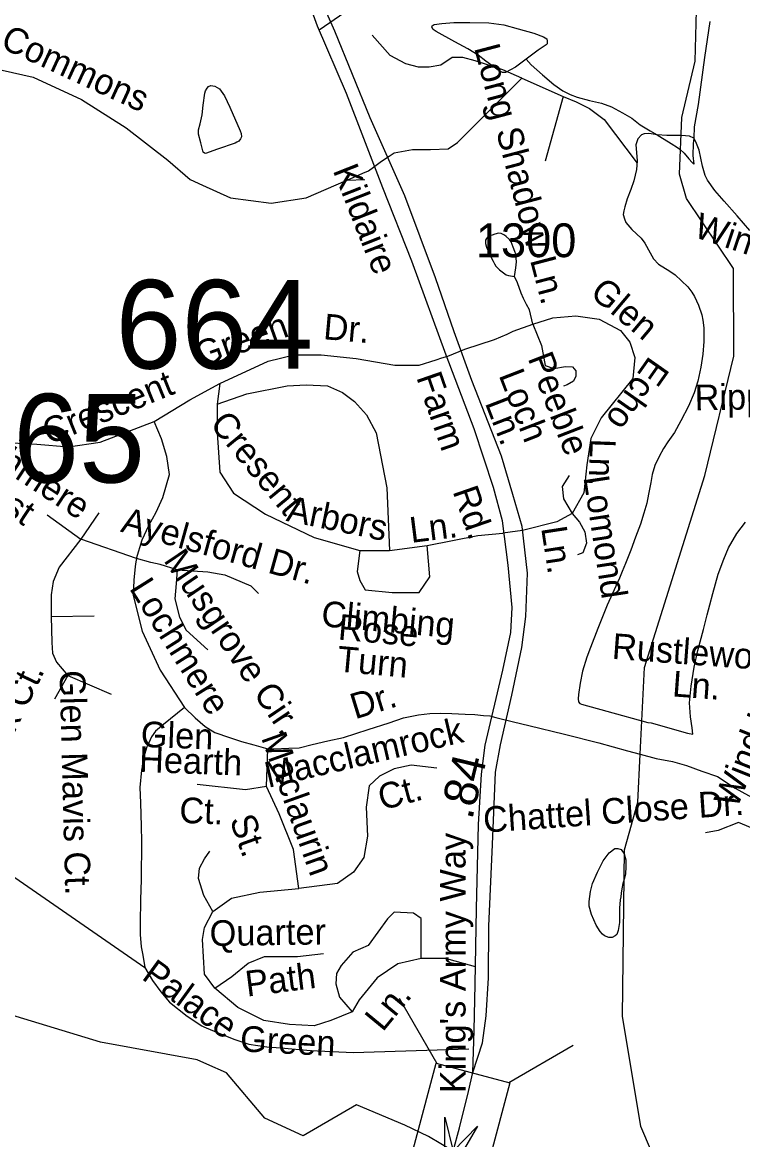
# Model space of a CAD drawing. Extents: x 2001466 to 2224147, y 644118 to 847247.
# Drawn here: x 2064366 to 2067032, y 718848 to 722982 of the extents above; entities that cross this region are included whole.
import ezdxf

# ---------------------------------------------------------------- set-up
doc = ezdxf.new("R2010")
doc.units = 0
for name, color, linetype in [('Exist Hydrographic Creek Single Shore', 7, 'Continuous'), ('Exist Hydrographic Misc Water Feature', 7, 'Continuous'), ('Exist Road Non-System Type 51', 7, 'Continuous'), ('Exist Road Non-System Type 51 Label', 7, 'Continuous'), ('Exist Road Primary Interstate Structure Cantilever Sign Number Label', 7, 'Continuous'), ('Exist Road Secondary Mileage Hundredths English Label', 7, 'Continuous'), ('Exist Road Secondary Structure Standard Bridge Attributed CELL', 7, 'Continuous'), ('Exist Road Secondary Structure Standard Bridge CELL', 7, 'Continuous'), ('Exist Road Secondary Structure Standard Bridge Number Label', 7, 'Continuous'), ('Exist Road Secondary Type 51 Attributed', 7, 'Continuous'), ('Exist Road Secondary Type 51 Label', 7, 'Continuous'), ('Exist Road Secondary Type 51 Number Label', 7, 'Continuous')]:
    doc.layers.add(name, color=color, linetype=linetype)

msp = doc.modelspace()

# ---------------------------------------------------------------- linework, layer by layer
at = {"layer": 'Exist Hydrographic Creek Single Shore'}
for points in [[(2065048.6, 719127), (2065012.7, 719142.8), (2064654.9, 719209.2), (2063587.8, 719532.8), (2063187.7, 719747.7), (2063087.9, 719756.3)], [(2065602.6, 718976.2), (2065405.8, 718862.5), (2065263.7, 718927.8), (2065121.8, 719094.7), (2065048.6, 719127)], [(2066963.8, 718505.9), (2066938.7, 718430.9), (2066797.7, 718322.3), (2066697.8, 718337.4), (2066347.8, 718571), (2066134, 718691.1), (2065960.3, 718805.3), (2065868.9, 718859.9), (2065782, 718901.1), (2065602.6, 718976.2)]]:
    msp.add_lwpolyline(points, dxfattribs=at)
at = {"layer": 'Exist Hydrographic Misc Water Feature'}
for points in [[(2066653.3, 720274.4), (2066668.9, 720595.3), (2066891.8, 721306), (2066999.8, 721746.7), (2066998.8, 722071.5), (2066823.9, 722331), (2066798.9, 722420.1), (2066806.9, 722629.9), (2066855.9, 722838.8), (2066863.9, 723120.8), (2066896.9, 723238.3), (2066844.8, 724453.3), (2066754.6, 724812.6)], [(2066230.7, 722846.4), (2066190.9, 722816.4), (2066154.8, 722796.3), (2066142.9, 722796.4), (2066131.2, 722802.3), (2066081, 722838.3), (2066052.9, 722860.4), (2066015.2, 722884), (2065966.8, 722910), (2065897.1, 722948.1), (2065886.8, 722955.8), (2065881.1, 722963.9), (2065882.9, 722969.8), (2065890.7, 722973.8), (2065918.6, 722978.1), (2065962.7, 722982), (2066022.6, 722982.2), (2066092.9, 722980.1), (2066148.5, 722972.5), (2066200.6, 722958.5), (2066258.8, 722942.8), (2066295.1, 722928.8), (2066307, 722920.9), (2066309, 722912.9), (2066309, 722902.7), (2066304.9, 722898.9), (2066274.8, 722878.7), (2066230.7, 722846.4)], [(2066910.6, 722985.9), (2066891, 722851.8), (2066867, 722677.8), (2066853.2, 722595.9), (2066851.4, 722553.6)], [(2066230.7, 722846.4), (2066248.7, 722824.6), (2066291.2, 722788.6), (2066333.2, 722752.6), (2066367.1, 722728.8), (2066393.3, 722714.7), (2066419.3, 722705.1), (2066465.3, 722693.3), (2066509.2, 722682.9), (2066547.1, 722669.1), (2066587.3, 722647.2), (2066621.3, 722627.4), (2066653.1, 722603.5), (2066689.4, 722581.4), (2066715.2, 722565.7)], [(2065087.9, 722512.7), (2065044.1, 722496.6), (2065040.2, 722498.4), (2065035.7, 722502.3), (2065026, 722536.2), (2065017.8, 722568.3), (2065017.8, 722584.5), (2065023.6, 722606.4), (2065031.5, 722640.5), (2065035.2, 722676.4), (2065041.8, 722720.4), (2065043.4, 722728.3), (2065049.4, 722738.3), (2065055.1, 722744.4), (2065063.5, 722748.4), (2065077.7, 722746.6), (2065095.5, 722736.6), (2065113.6, 722710.3), (2065133.5, 722668.4), (2065171.6, 722580.7), (2065175.9, 722570.7), (2065177.5, 722558.7), (2065173.9, 722550.7), (2065167.7, 722542.7), (2065159.9, 722538.6), (2065153.8, 722534.7), (2065087.9, 722512.7)], [(2066715.2, 722565.7), (2066693.3, 722569.4), (2066683.4, 722571.3), (2066667.5, 722569.3), (2066657.4, 722565.6), (2066643.7, 722551.4), (2066637.3, 722529.3), (2066641.8, 722471.4), (2066639.4, 722437.2), (2066629.9, 722395.3), (2066617.8, 722363.5), (2066604.1, 722329.4), (2066596.1, 722299.4), (2066592, 722285.4), (2066590.1, 722271.5), (2066594.3, 722255.5), (2066600, 722241.2), (2066622.1, 722215.6), (2066656.2, 722183.6), (2066670.3, 722165.7), (2066690.2, 722129.4), (2066702.3, 722107.7), (2066720.2, 722087.5), (2066762.6, 722061.6), (2066782.3, 722047.7), (2066806.3, 722025.8), (2066828.6, 722003.8), (2066844.4, 721983.9), (2066854.5, 721967.8), (2066868.4, 721936.1), (2066880.5, 721900.2), (2066884.4, 721880.1), (2066888.3, 721851.9), (2066888.9, 721801.9), (2066884.6, 721753.9), (2066877.2, 721706), (2066866.8, 721654), (2066853, 721611.9), (2066831.5, 721562), (2066803.4, 721507.8), (2066779.4, 721464), (2066755.4, 721429.9), (2066739.6, 721405.9), (2066723.4, 721375.9), (2066707.6, 721341.9), (2066697.6, 721309.7), (2066691.9, 721279.8), (2066684.1, 721235.9), (2066677.7, 721203.6), (2066666, 721165.6), (2066653.7, 721125.7), (2066636.1, 721077.7), (2066618.2, 721029.7), (2066598.4, 720979.5), (2066586.3, 720949.7), (2066576.2, 720925.7), (2066530.7, 720825.5), (2066496.6, 720739.4), (2066469, 720669.4), (2066454.8, 720633.4), (2066439, 720581.5), (2066431.2, 720537.6), (2066425.1, 720495.6), (2066423.2, 720479.2), (2066425.1, 720467.6), (2066429.6, 720461.6), (2066435.1, 720459.5), (2066529, 720433.5), (2066681.4, 720391.7)], [(2066851.4, 722553.6), (2066835.4, 722561.7), (2066805.5, 722563.8), (2066751.5, 722563.5), (2066715.2, 722565.7)], [(2066715.2, 722565.7), (2066725.3, 722559.7), (2066767.7, 722533.4), (2066791.3, 722519.7), (2066799.7, 722513.6), (2066815.7, 722497.7), (2066833.5, 722477.6), (2066845.8, 722464), (2066851.6, 722457.8)], [(2066851.4, 722553.6), (2066849.3, 722533.6), (2066847.5, 722489.7), (2066851.6, 722457.8)], [(2067058.1, 722212.4), (2067012.1, 722266), (2066963.8, 722320), (2066929.5, 722360), (2066901.4, 722397.9), (2066893.4, 722415.8), (2066883.4, 722449.8), (2066871.7, 722509.9), (2066859.2, 722539.8), (2066851.4, 722553.6)], [(2066681.4, 720391.7), (2066693.5, 720390), (2066827.4, 720352.2), (2066847.7, 720348.3), (2066845.2, 720372.2), (2066839.1, 720412.1), (2066835, 720464.2), (2066841.1, 720526.2), (2066852.8, 720596.2), (2066866.6, 720658.2), (2066886.9, 720736.2), (2066900.4, 720790.2), (2066910.2, 720826.4), (2066922.3, 720868.3), (2066942, 720940.4), (2066961.9, 720996.2), (2066980, 721038.1), (2067010.1, 721090.4), (2067042.1, 721132.5)], [(2066963.8, 718505.9), (2066730.8, 718720.7), (2066654.7, 718896), (2066587.7, 719304.3), (2066594.9, 719920.9), (2066644.7, 720097.1), (2066653.3, 720274.4)], [(2066576.6, 719703.9), (2066576.4, 719652), (2066570.9, 719621.6), (2066567, 719607.6), (2066560.8, 719601.6), (2066548.7, 719595.7), (2066536.8, 719595.9), (2066520.8, 719601.6), (2066513.1, 719607.7), (2066504.8, 719617.8), (2066490.5, 719641.5), (2066472.7, 719681.5), (2066464.5, 719711.6), (2066464.5, 719729.4), (2066468.8, 719765.7), (2066476.3, 719795.8), (2066494.4, 719837.6), (2066516.3, 719879.7), (2066538.3, 719909.7), (2066558.4, 719925.7), (2066570.3, 719925.5), (2066582.4, 719921.7), (2066594, 719905.7), (2066600.2, 719883.7), (2066600.2, 719857.7), (2066598.4, 719832), (2066594.5, 719816), (2066588.1, 719795.9), (2066584.4, 719775.7), (2066582.6, 719759.8), (2066580.7, 719745.9), (2066578.5, 719735.6), (2066576.6, 719703.9)]]:
    msp.add_lwpolyline(points, dxfattribs=at)
at = {"layer": 'Exist Road Non-System Type 51'}
for p, q in [((2065559.5, 723018.7), (2065464.2, 722953.1)), ((2066214.9, 722776.2), (2066367.9, 722707.3)), ((2066367.9, 722707.3), (2066300.6, 722468)), ((2065646.8, 722432.7), (2065665.8, 722446.7)), ((2065563.2, 722398.7), (2065568.3, 722398.8)), ((2065563.9, 722396.9), (2065568.3, 722398.8)), ((2065568.3, 722398.8), (2065626.1, 722423.8)), ((2065568.3, 722398.8), (2065634.1, 722401.1)), ((2065626.1, 722423.8), (2065646.8, 722432.7)), ((2065897.5, 721733.6), (2065919, 721740.4)), ((2065919, 721740.4), (2065940.7, 721747.1)), ((2065940.7, 721747.1), (2066003.5, 721772.4)), ((2065097, 721646.5), (2065087, 721569.1)), ((2064648.6, 721167.2), (2064582.6, 721069.4)), ((2065864.5, 721047), (2066051.7, 721083.5)), ((2066051.7, 721083.5), (2066144.3, 721092.4)), ((2066171.8, 721096.1), (2066144.3, 721092.4)), ((2066217.5, 721101.5), (2066171.8, 721096.1)), ((2064787.9, 720998.4), (2064582.6, 721069.4)), ((2065725, 721027.6), (2065864.5, 721047)), ((2065615.3, 721027.6), (2065725, 721027.6)), ((2064472.6, 720863.9), (2064472.6, 720783.2)), ((2064472.6, 720783.2), (2064631.5, 720785.6)), ((2066073.3, 720418), (2066096, 720416.1)), ((2066096, 720416.1), (2066117.9, 720410.6)), ((2066117.9, 720410.6), (2066183.6, 720394.3)), ((2065269.6, 720154.4), (2065274.5, 720293.9)), ((2064271.3, 719864), (2064819.8, 719485.1)), ((2066043.4, 719487.2), (2065945.6, 719514.5)), ((2065038.2, 719265.8), (2065046.5, 719262.3))]:
    msp.add_line(p, q, dxfattribs=at)
for points in [[(2066033.7, 719096.6), (2066038.5, 719251.4), (2066042.5, 719423.8), (2066046.5, 719701.6), (2066054.9, 720013.7), (2066065.2, 720200.5), (2066079.6, 720307.5), (2066143.8, 720585.2), (2066174.1, 720724.1), (2066178.9, 720816.7), (2066164.6, 720973.2), (2066143.4, 721137.6), (2066109.9, 721261.3), (2066038.1, 721478.4), (2065934.8, 721750.6), (2065807.2, 722098.7), (2065700.7, 722369.3), (2065565.1, 722718.9), (2065457.8, 722967.9), (2065342.2, 723288.8)], [(2066214.9, 722776.2), (2066143.8, 722806.6), (2066041.7, 722840.4), (2065996.8, 722852.5), (2065956.9, 722852.5), (2065914.6, 722823.5), (2065872.2, 722816.3), (2065832.3, 722816.3), (2065785, 722828.3), (2065727.6, 722859.8), (2065660.3, 722934.7)], [(2064009.2, 722861.8), (2064110.2, 722845.4), (2064406.1, 722779.4), (2064585.3, 722696.7), (2064750.6, 722591.9), (2064904.8, 722472.7)], [(2065723.4, 722486.9), (2065742.4, 722499.4), (2065809.7, 722511.5), (2065877, 722511.5), (2065941.7, 722513.9), (2065976.6, 722538.1), (2066214.9, 722776.2)], [(2066367.9, 722707.3), (2066415.3, 722687.9), (2066465.1, 722663.8), (2066520, 722622.7), (2066642.1, 722460.8)], [(2065665.8, 722446.7), (2065695, 722468), (2065723.4, 722486.9)], [(2064904.8, 722472.7), (2064987.3, 722400.7), (2065032.5, 722380.2)], [(2063760.5, 722414.4), (2063721.4, 722284.6), (2063701.5, 722129.9), (2063721.4, 721975.2), (2063811.1, 721791.5), (2063922.5, 721634.5), (2064135.2, 721487.7), (2064328.3, 721426.6), (2064418.8, 721421.7)], [(2065032.5, 722380.2), (2065136.9, 722333), (2065286.4, 722313.6), (2065416, 722333), (2065563.9, 722396.9)], [(2066187, 722042.2), (2066192.9, 722074.3), (2066194.9, 722096.3), (2066192.7, 722124.3), (2066188.7, 722134.2), (2066182.8, 722150.1), (2066174.7, 722170.1), (2066168.8, 722178.2), (2066156.7, 722190.1), (2066150.7, 722194.2), (2066137.9, 722200.8), (2066128.7, 722202), (2066115, 722198.3), (2066104.6, 722194.7), (2066096.7, 722192.1), (2066088.8, 722188), (2066084.3, 722182.7), (2066080.8, 722176), (2066080.7, 722172), (2066080.7, 722164), (2066084.3, 722150.9), (2066090.9, 722134), (2066100.9, 722112), (2066108.8, 722098), (2066113, 722088.1), (2066118.8, 722080), (2066131.7, 722066.6), (2066142.2, 722058.8), (2066157, 722048.3), (2066165.3, 722046.1), (2066187, 722042.2)], [(2066256, 721865), (2066243.2, 721918.1), (2066232.2, 721938.3), (2066221.2, 721960.3), (2066212, 721980.4), (2066199, 722018.2), (2066187, 722042.2)], [(2066003.5, 721772.4), (2066113.2, 721808.2), (2066160.8, 721828.4), (2066182.8, 721839.4), (2066256, 721865)], [(2066256, 721865), (2066329.4, 721888.9), (2066415.2, 721896.5), (2066501.3, 721883.7), (2066580, 721841.6), (2066614.8, 721799.4), (2066633.1, 721742.7), (2066625.7, 721663.9), (2066508.6, 721519.2), (2066470.1, 721442.3), (2066455.5, 721345.2), (2066444.5, 721240.8), (2066400.6, 721164.6), (2066343.8, 721134.5), (2066217.5, 721101.5)], [(2066256, 721865), (2066287.1, 721786.3), (2066301.7, 721713), (2066332.9, 721702), (2066376.8, 721709.3), (2066402.4, 721707.5), (2066415.2, 721692.8), (2066415.2, 721672.7), (2066406.1, 721654.4), (2066382.3, 721641.5), (2066369.5, 721636.1)], [(2064854, 721504.9), (2064986, 721585.6), (2065097, 721646.5), (2065276.3, 721728.5), (2065372.3, 721752.4), (2065472.5, 721752.4), (2065602.1, 721737.8), (2065744.9, 721714.2), (2065832.5, 721714)], [(2065832.5, 721714), (2065834.6, 721714), (2065897.5, 721733.6)], [(2065087, 721569.1), (2065196.7, 721607.8), (2065346.2, 721636.8), (2065415.9, 721641.5), (2065495.7, 721636.8), (2065550.5, 721612.5), (2065595.4, 721578.8), (2065640.2, 721530.3), (2065675.1, 721462.8), (2065715, 721259.7), (2065725, 721027.6)], [(2065087, 721569.1), (2065087, 721462.8), (2065097, 721317.7), (2065146.8, 721240.4), (2065266.4, 721163), (2065445.9, 721076), (2065615.3, 721027.6)], [(2064418.8, 721421.7), (2064536.1, 721411.9), (2064653.5, 721429), (2064854, 721504.9)], [(2064787.9, 720998.4), (2064809.9, 721066.9), (2064834.4, 721120.8), (2064861.3, 721169.7), (2064885.7, 721223.5), (2064910.2, 721309.1), (2064900.4, 721375.2), (2064880.8, 721441.3), (2064854, 721504.9)], [(2066389.6, 721305.6), (2066364, 721265.3), (2066369.5, 721219.5), (2066400.6, 721164.6)], [(2064457.9, 721159.9), (2064582.6, 721069.4)], [(2066400.6, 721164.6), (2066428, 721133.4), (2066448.2, 721096.8), (2066453.7, 721054.7), (2066440.9, 721019.9), (2066420.7, 721012.5)], [(2064582.6, 721069.4), (2064501.9, 720966.6), (2064479.9, 720912.8), (2064472.6, 720863.9)], [(2065615.3, 721027.6), (2065605.4, 720950.3), (2065615.3, 720916.5), (2065635.3, 720882.6), (2065734.9, 720872.9), (2065834.6, 720872.9), (2065874.5, 720931), (2065864.5, 721047)], [(2064787.9, 720998.4), (2064785.5, 720986.2), (2064783.1, 720969.1), (2064778.2, 720917.7), (2064775.7, 720861.4), (2064809.9, 720729.3), (2064876, 720585), (2064966.3, 720447.3)], [(2064939.5, 720956.9), (2064876, 720976.4), (2064841.7, 720983.8), (2064787.9, 720998.4)], [(2064939.5, 720956.9), (2064934.6, 720905.5), (2064929.7, 720849.2), (2064947.3, 720781.1), (2064972.3, 720732.8), (2065052, 720660.3)], [(2064939.5, 720956.9), (2065052, 720949.5), (2065115.6, 720937.3), (2065211.5, 720897.1), (2065240.2, 720868.8)], [(2064472.6, 720783.2), (2064475, 720687.7), (2064477.5, 720648.6), (2064492.1, 720614.3), (2064533.7, 720565.4), (2064695, 720496.9)], [(2064533.7, 720565.4), (2064484.8, 720477.3)], [(2064966.3, 720447.3), (2064888.2, 720384.4), (2064858.8, 720359.9), (2064844.2, 720337.9), (2064834.4, 720315.9), (2064826.5, 720300.9), (2064818.5, 720272.9), (2064812.4, 720240.8), (2064806.5, 720214.7), (2064800.6, 720150.9), (2064802.7, 720094.8), (2064805.2, 720007.9)], [(2064966.3, 720447.3), (2065005.5, 720408.8), (2065042.2, 720377), (2065078.9, 720355), (2065132.7, 720335.4), (2065176.7, 720320.8), (2065223.1, 720308.5), (2065274.5, 720293.9), (2065296.5, 720293.9), (2065352.7, 720296.3), (2065390.2, 720297.8), (2065438.3, 720309.9), (2065496.1, 720323.9), (2065554.2, 720336.1), (2065646, 720366.2), (2065724.1, 720390.2), (2065776.1, 720408.4), (2065831.9, 720420.4), (2065874, 720424.6), (2065913.8, 720426.6), (2065956, 720424.7), (2066004.7, 720422.3)], [(2066004.7, 720422.3), (2066041.1, 720420.8), (2066073.3, 720418)], [(2066183.6, 720394.3), (2066240.1, 720380.3), (2066372.1, 720348.4), (2066500, 720316.6), (2066606, 720286.9), (2066653.3, 720274.4)], [(2066653.3, 720274.4), (2066712, 720258.9), (2066771.9, 720247.2), (2066824.6, 720231.9), (2066880.7, 720211.5), (2066938.5, 720191.1), (2067004.9, 720148.5), (2067054.2, 720121.3), (2067101.8, 720095.8), (2067198.7, 720044.8)], [(2065900.6, 720222.5), (2065805.1, 720233.5), (2065742.3, 720219.8), (2065687.7, 720192.5), (2065649.4, 720156.9), (2065638.5, 720077.7), (2065644, 719971.2), (2065630.3, 719891.9), (2065592.1, 719837.3), (2065532, 719796.3), (2065389.4, 719777.7)], [(2065269.6, 720154.4), (2065191.3, 720142.7), (2065012.9, 720162.2)], [(2065389.4, 719777.7), (2065369.8, 719922), (2065316, 720054.1), (2065269.6, 720154.4)], [(2067198.7, 720044.8), (2067165.1, 719987.5), (2067122.7, 719975.1), (2067084.3, 719993), (2067017.1, 720021.8), (2066941.8, 719991.6), (2066895.2, 719983.4)], [(2064805.2, 720007.9), (2064806.9, 719950.9), (2064805.3, 719811), (2064803.3, 719735), (2064801.5, 719648.8), (2064801.5, 719606.8), (2064805.7, 719560.9), (2064811.7, 719531), (2064819.8, 719485.1)], [(2065071.5, 719692.5), (2065037.3, 719751.2), (2065017.8, 719814.8), (2065022.1, 719853), (2065040.6, 719886.5), (2065059.3, 719915.1)], [(2065071.5, 719692.5), (2065140, 719741.4), (2065245.1, 719763.5), (2065389.4, 719777.7)], [(2065078.8, 719408.3), (2065040.6, 719460.2), (2065032.4, 719588.6), (2065040.6, 719632.4), (2065071.5, 719692.5)], [(2065717.7, 719664.6), (2065646.2, 719565.9), (2065589.4, 719541.6), (2065545.7, 719492.5), (2065529.3, 719462.4), (2065526.6, 719424.2), (2065540.2, 719375), (2065586.6, 719320.3)], [(2065842, 719518.1), (2065842, 719618.4), (2065842, 719666.2), (2065813.4, 719685.4), (2065741.7, 719690.1), (2065717.7, 719664.6)], [(2065078.8, 719408.3), (2065141.6, 719452), (2065201.6, 719501.2), (2065261.7, 719525.8), (2065384.6, 719525.8), (2065480.1, 719536.7)], [(2065842, 719518.1), (2065756, 719498.9), (2065679.6, 719446.4), (2065612.7, 719365.1), (2065586.6, 719320.3)], [(2065945.6, 719514.5), (2065932.8, 719518.1), (2065889.8, 719518.1), (2065842, 719518.1)], [(2064819.8, 719485.1), (2064847.8, 719437.1), (2064878, 719395.1), (2064910, 719357.2), (2064976.1, 719305.3), (2065030, 719269.4), (2065038.2, 719265.8)], [(2065586.6, 719320.3), (2065507.6, 719288.6), (2065445.5, 719269.5), (2065354.7, 719274.3), (2065259.1, 719288.6), (2065163.6, 719336.4), (2065078.8, 719408.3)], [(2065046.5, 719262.3), (2065090.1, 719243.5), (2065148.2, 719219.6), (2065204.2, 719201.6), (2065271.2, 719191.8), (2065322.1, 719187.8), (2065432.1, 719178), (2065590.2, 719170.3), (2066018.8, 719183.5)]]:
    msp.add_lwpolyline(points, dxfattribs=at)
at = {"layer": 'Exist Road Secondary Structure Standard Bridge Attributed CELL'}
msp.add_lwpolyline([(2066051.1, 718898.3), (2065928.2, 718687.7), (2065929.3, 718931.5), (2065960.3, 718805.3)], close=True, dxfattribs=at)
at = {"layer": 'Exist Road Secondary Structure Standard Bridge CELL'}
for p, q in [((2065899.5, 719130.9), (2065761.5, 719369.9)), ((2066166, 719059.5), (2066405, 719197.5))]:
    msp.add_line(p, q, dxfattribs=at)
msp.add_lwpolyline([(2065741.7, 718547.4), (2065898.2, 719131.3), (2066170.9, 719058.2), (2066014.5, 718474.4)], close=True, dxfattribs=at)
at = {"layer": 'Exist Road Secondary Type 51 Attributed'}
for points in [[(2066033.7, 719096.6), (2066068.8, 719205.9), (2066083.2, 719306.5), (2066091.2, 719447), (2066092.4, 719637.8), (2066105.9, 719939.5), (2066116.7, 720207.7), (2066135.8, 720309.1), (2066177.3, 720492.7), (2066214.4, 720669.1), (2066229.6, 720783.2), (2066235.1, 720944.4), (2066216, 721116.9), (2066180.9, 721235), (2066139.8, 721377.1), (2066029.7, 721656.5), (2065964.3, 721836.8), (2065895.3, 722037.2), (2065781.3, 722339.7), (2065653.3, 722629.5), (2065522.4, 722949.6), (2065401.1, 723223.1)], [(2065960.3, 718805.3), (2065983.4, 718891.7), (2066016.7, 719026.6), (2066033.7, 719096.6)]]:
    msp.add_lwpolyline(points, dxfattribs=at)

# ---------------------------------------------------------------- texts
at = {"layer": 'Exist Road Non-System Type 51 Label'}
for s, rotation, p in [('Commons', 335.2956, (2064280.2, 722890.3)), ('Long Shadow Ln.', 284.7529, (2066037.7, 722888.4)), ('Windrock Ln.', 341.5433, (2066846.4, 722189.6)), ('Glen', 319.8868, (2066462.4, 721973.4)), ('Dr.', 354.9553, (2065477.7, 721810.1)), ('Green', 19.6614, (2065025.7, 721703.5)), ('Peeble', 291.1734, (2066235.6, 721739.6)), ('Echo', 234.939, (2066687.7, 721751.2)), ('Loch', 291.1734, (2066128.1, 721677.1)), ('Crescent', 22.1179, (2064464.5, 721418.4)), ('Ripplewater', 1.1155, (2066855.2, 721546)), ('Ln.', 291.1734, (2066077.1, 721574.1)), ('Cresent', 309.5504, (2065056.4, 721494.5)), ('Lochmere', 326.6484, (2064104.2, 721449.3)), ('Ln.', 267.9566, (2066467.5, 721443.1)), ('Forest', 326.6484, (2064070.9, 721315)), ('Lomond', 278.6919, (2066442.4, 721298.4)), ('Arbors', 348.3802, (2065339.5, 721137.9)), ('Ayelsford Dr.', 344.4213, (2064726.1, 721098.5)), ('Ln.', 7.159, (2065805.3, 721055.9)), ('Ln.', 278.6919, (2066286, 721111.5)), ('Musgrove Cir.', 304.0083, (2064886.5, 720991.6)), ('Lochmere', 302.166, (2064759.5, 720888)), ('Climbing', 354.8039, (2065469.7, 720747.9)), ('Rose', 354.8039, (2065532.3, 720698.7)), ('Rustlewood', 355.7774, (2066546.2, 720627.3)), ('Turn', 354.8039, (2065528.4, 720580.5)), ('Summer Walk Ct.', 64.0354, (2064014.2, 719689.4)), ('Glen Mavis Ct.', 271.4681, (2064503.6, 720583.9)), ('Ln.', 355.7774, (2066769.5, 720488.4)), ('Dr.', 17.0895, (2065597.4, 720402.8)), ('Wind Ln.', 68.207, (2067011.2, 720070.1)), ('Glen', 358.0245, (2064803, 720301)), ('Macclamrock', 13.1594, (2065275.8, 720149.4)), ('Maclaurin', 289.6461, (2065248.8, 720335.5)), ('Hearth', 358.0245, (2064796.8, 720208.6)), ('Ct.', 15.028, (2065697.3, 720065.9)), ('Chattel Close Dr.', 3.9345, (2066074.7, 719983.9)), ('Ct.', 358.0245, (2064945.9, 720020.1)), (' St.', 289.6461, (2065120.2, 720065.2)), ('Quarter', 0.8253, (2065059.6, 719564.2)), ('Palace', 323.9609, (2064803.7, 719444.3)), ('Path', 7.2905, (2065197.4, 719376.9)), ('Ln.', 50.5393, (2065699.6, 719243.8)), ('Green', 356.9857, (2065170, 719174.9))]:
    msp.add_text(s, height=95, rotation=rotation, dxfattribs=at).set_placement(p)
at = {"layer": 'Exist Road Primary Interstate Structure Cantilever Sign Number Label'}
msp.add_text('L765', height=328.08, dxfattribs=at).set_placement((2063843.7, 721279.4))
at = {"layer": 'Exist Road Secondary Mileage Hundredths English Label'}
msp.add_text('.84', height=125, rotation=76.3859, dxfattribs=at).set_placement((2066030.4, 720028.7))
at = {"layer": 'Exist Road Secondary Structure Standard Bridge Number Label'}
msp.add_text('664', height=328.08, dxfattribs=at).set_placement((2064710.7, 721700.9))
at = {"layer": 'Exist Road Secondary Type 51 Label'}
for s, rotation, p in [('Kildaire', 291.5579, (2065514, 722434.7)), ('Farm', 289.1471, (2065823.1, 721669.1)), ('Rd.', 289.1491, (2065957.8, 721247.2)), ("King's Army Way", 90, (2066006.3, 719019.9))]:
    msp.add_text(s, height=95, rotation=rotation, dxfattribs=at).set_placement(p)
at = {"layer": 'Exist Road Secondary Type 51 Number Label'}
msp.add_text('1300', height=125, dxfattribs=at).set_placement((2066044.7, 722113.3))

doc.saveas('drawing.dxf')
